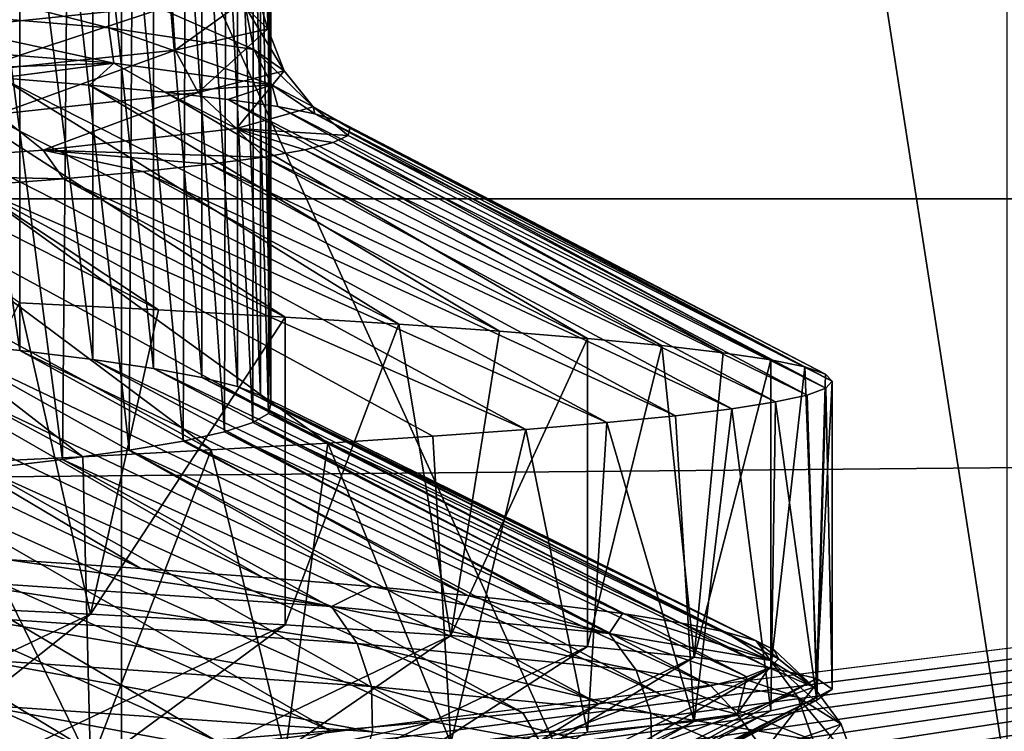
# Model space of a CAD drawing. Header units: metres. Extents: x -205 to 205, y -104 to 104.
# Tile 885 of 1056: x 11.82 to 13.49, y -56.64 to -55.44. Entities that reach past the tile are written whole.
import ezdxf

# ---------------------------------------------------------------- set-up
doc = ezdxf.new("R2010")
doc.units = ezdxf.units.M
doc.layers.add('solid_01_2-CONSUMER_EHM_BOX_SW0001', color=7, linetype='CONTINUOUS')

msp = doc.modelspace()

# ---------------------------------------------------------------- linework, layer by layer
at = {"layer": 'solid_01_2-CONSUMER_EHM_BOX_SW0001'}
for points in [[(27.853924, 67.360435), (-0.010849, -74.95858), (-0.010778, 75.04142)], [(27.853924, 67.360435), (27.752735, 66.82019), (-0.010849, -74.95858)], [(27.752735, 66.82019), (27.752735, 66.262619), (-0.010849, -74.95858)], [(27.752672, -66.17981), (-0.010849, -74.95858), (27.752735, 66.262619)], [(11.995707, -59.073002, 67.982758), (11.996569, -47.073002, 63.099998), (13.495875, -56.723106, 67.02655)], [(11.996569, -47.073002, 69.5), (11.996569, -47.073002, 63.099998), (11.995707, -59.073002, 67.982758)], [(11.996569, -47.073002, 69.5), (11.995707, -59.073002, 67.982758), (11.996461, -48.573002, 69.5)], [(13.495983, -55.223106, 66.416206), (13.495875, -56.723106, 67.02655), (11.996569, -47.073002, 63.099998)], [(17.869715, -55.958588, 1.5), (-18.22703, -48.090942, 1.5), (2.383508, -57.876068, 1.5)], [(17.869715, -55.958588, 1.5), (17.889599, -55.434975, 1.5), (-18.22703, -48.090942, 1.5)], [(-12.004293, -59.071278, 72), (-12.003539, -48.571278, 72), (11.996461, -48.573002, 72)], [(-12.004293, -59.071278, 72), (11.996461, -48.573002, 72), (11.995707, -59.073002, 72)], [(11.995707, -59.073002, 67.982758), (11.995707, -59.073002, 72), (11.996461, -48.573002, 72)], [(11.996461, -48.573002, 69.5), (11.995707, -59.073002, 67.982758), (11.996461, -48.573002, 72)], [(9.748707, -50.113178, 10.572997), (16.890345, -65.803871, 22.572935), (9.748681, -65.803871, 10.57298)], [(16.890341, -50.113178, 22.572903), (16.890345, -65.803871, 22.572935), (9.748707, -50.113178, 10.572997)], [(16.935442, -50.113178, 25.979212), (10.114011, -65.803871, 38.164017), (16.935446, -65.803871, 25.979179)], [(16.935442, -50.113178, 25.979212), (10.114037, -50.113178, 38.164001), (10.114011, -65.803871, 38.164017)], [(-63.60397, -54.56757, 75), (-63.528271, -55.733059, 75), (63.596031, -54.576706, 75)], [(-63.528271, -55.733059, 75), (63.520164, -55.74218, 75), (63.596031, -54.576706, 75)], [(11.823653, -55.995651, 21.296619), (11.679173, -55.024326, 20.804409), (11.679146, -55.980301, 20.804325)], [(11.823653, -55.995651, 21.296619), (11.823676, -55.039894, 21.2967), (11.679173, -55.024326, 20.804409)], [(11.947425, -56.010925, 21.794552), (11.823676, -55.039894, 21.2967), (11.823653, -55.995651, 21.296619)], [(11.947425, -56.010925, 21.794552), (11.947442, -55.055363, 21.794624), (11.823676, -55.039894, 21.2967)], [(12.050238, -56.026157, 22.297239), (11.947442, -55.055363, 21.794624), (11.947425, -56.010925, 21.794552)], [(12.050238, -56.026157, 22.297239), (12.050251, -55.070782, 22.297302), (11.947442, -55.055363, 21.794624)], [(12.131912, -56.041355, 22.803801), (12.050251, -55.070782, 22.297302), (12.050238, -56.026157, 22.297239)], [(12.131912, -56.041355, 22.803801), (12.13192, -55.086163, 22.803852), (12.050251, -55.070782, 22.297302)], [(12.192302, -56.056515, 23.313347), (12.13192, -55.086163, 22.803852), (12.131912, -56.041355, 22.803801)], [(12.192302, -56.056515, 23.313347), (12.192307, -55.101498, 23.313383), (12.13192, -55.086163, 22.803852)], [(12.2313, -56.071636, 23.824984), (12.192307, -55.101498, 23.313383), (12.192302, -56.056515, 23.313347)], [(12.2313, -56.071636, 23.824984), (12.231302, -55.116795, 23.825003), (12.192307, -55.101498, 23.313383)], [(12.2313, -56.071636, 23.824984), (12.248838, -56.08672, 24.337814), (12.231302, -55.116795, 23.825003)], [(12.248838, -56.08672, 24.337814), (12.248839, -55.132046, 24.337814), (12.231302, -55.116795, 23.825003)], [(12.244715, -56.102219, 24.856802), (12.244886, -55.147449, 24.850925), (12.248839, -55.132046, 24.337814)], [(12.244715, -56.102219, 24.856802), (12.248839, -55.132046, 24.337814), (12.248838, -56.08672, 24.337814)], [(12.244715, -56.102219, 24.856802), (12.219448, -55.162815, 25.363411), (12.244886, -55.147449, 24.850925)], [(12.218613, -56.117744, 25.375141), (12.172571, -55.178139, 25.874374), (12.219448, -55.162815, 25.363411)], [(12.218613, -56.117744, 25.375141), (12.219448, -55.162815, 25.363411), (12.244715, -56.102219, 24.856802)], [(12.170578, -56.133293, 25.891903), (12.10434, -55.19342, 26.382917), (12.172571, -55.178139, 25.874374)], [(12.170578, -56.133293, 25.891903), (12.172571, -55.178139, 25.874374), (12.218613, -56.117744, 25.375141)], [(12.100699, -56.148869, 26.40616), (12.014874, -55.208668, 26.888145), (12.10434, -55.19342, 26.382917)], [(12.100699, -56.148869, 26.40616), (12.10434, -55.19342, 26.382917), (12.170578, -56.133293, 25.891903)], [(11.895955, -56.180099, 27.42347), (11.772911, -55.238979, 27.885117), (11.904331, -55.223869, 27.389177)], [(11.895955, -56.180099, 27.42347), (11.904331, -55.223869, 27.389177), (12.009104, -56.164471, 26.916988)], [(12.009104, -56.164471, 26.916988), (11.904331, -55.223869, 27.389177), (12.014874, -55.208668, 26.888145)], [(12.009104, -56.164471, 26.916988), (12.014874, -55.208668, 26.888145), (12.100699, -56.148869, 26.40616)], [(11.761459, -56.195797, 27.924692), (11.772911, -55.238979, 27.885117), (11.895955, -56.180099, 27.42347)], [(11.974247, -55.448883, 21.788557), (11.535937, -55.412327, 20.298513), (11.553826, -55.341396, 20.420536)], [(11.974247, -55.448883, 21.788557), (11.553826, -55.341396, 20.420536), (11.975094, -55.377792, 21.905315)], [(12.243814, -55.450588, 24.974482), (12.205945, -55.414188, 23.431456), (12.209288, -55.337925, 23.467968)], [(12.243814, -55.450588, 24.974482), (12.209288, -55.337925, 23.467968), (12.242643, -55.374268, 25.008833)], [(11.774884, -55.371517, 27.977348), (11.72974, -55.446957, 28.042076), (12.081746, -55.410614, 26.54154)], [(12.086864, -55.486984, 26.509871), (12.242643, -55.374268, 25.008833), (12.081746, -55.410614, 26.54154)], [(12.086864, -55.486984, 26.509871), (12.243814, -55.450588, 24.974482), (12.242643, -55.374268, 25.008833)], [(12.220394, -55.485439, 23.322205), (11.974247, -55.448883, 21.788557), (11.975094, -55.377792, 21.905315)], [(12.220394, -55.485439, 23.322205), (11.975094, -55.377792, 21.905315), (12.205945, -55.414188, 23.431456)], [(11.982724, -55.50898, 21.62458), (11.520254, -55.472206, 20.126112), (11.535937, -55.412327, 20.298513)], [(11.982724, -55.50898, 21.62458), (11.535937, -55.412327, 20.298513), (11.974247, -55.448883, 21.788557)], [(11.73812, -55.52338, 28.013489), (12.081746, -55.410614, 26.54154), (11.72974, -55.446957, 28.042076)], [(11.73812, -55.52338, 28.013489), (12.086864, -55.486984, 26.509871), (12.081746, -55.410614, 26.54154)], [(12.271652, -55.521996, 24.874641), (12.220394, -55.485439, 23.322205), (12.205945, -55.414188, 23.431456)], [(12.271652, -55.521996, 24.874641), (12.205945, -55.414188, 23.431456), (12.243814, -55.450588, 24.974482)], [(12.250482, -55.545757, 23.169842), (11.982724, -55.50898, 21.62458), (11.974247, -55.448883, 21.788557)], [(12.250482, -55.545757, 23.169842), (11.974247, -55.448883, 21.788557), (12.220394, -55.485439, 23.322205)], [(12.126041, -55.558552, 26.420969), (12.243814, -55.450588, 24.974482), (12.086864, -55.486984, 26.509871)], [(12.126041, -55.558552, 26.420969), (12.271652, -55.521996, 24.874641), (12.243814, -55.450588, 24.974482)], [(11.982724, -55.50898, 21.62458), (11.621346, -55.521408, 20.220066), (11.520254, -55.472206, 20.126112)], [(11.786241, -55.595108, 27.936655), (12.086864, -55.486984, 26.509871), (11.73812, -55.52338, 28.013489)], [(11.786241, -55.595108, 27.936655), (12.126041, -55.558552, 26.420969), (12.086864, -55.486984, 26.509871)], [(12.320514, -55.582535, 24.736605), (12.250482, -55.545757, 23.169842), (12.220394, -55.485439, 23.322205)], [(12.320514, -55.582535, 24.736605), (12.220394, -55.485439, 23.322205), (12.271652, -55.521996, 24.874641)], [(11.218101, -55.496975, 19.253681), (12.058744, -55.926876, 19.131109), (11.823358, -55.914814, 18.63088)], [(11.218101, -55.496975, 19.253681), (11.429895, -55.509193, 19.732624), (12.058744, -55.926876, 19.131109)], [(11.429895, -55.509193, 19.732624), (12.272976, -55.938931, 19.640747), (12.058744, -55.926876, 19.131109)], [(11.429895, -55.509193, 19.732624), (11.621346, -55.521408, 20.220066), (12.272976, -55.938931, 19.640747)], [(11.982724, -55.50898, 21.62458), (11.792052, -55.533619, 20.715134), (11.621346, -55.521408, 20.220066)], [(11.621346, -55.521408, 20.220066), (12.46568, -55.950985, 20.158907), (12.272976, -55.938931, 19.640747)], [(11.621346, -55.521408, 20.220066), (11.792052, -55.533619, 20.715134), (12.46568, -55.950985, 20.158907)], [(11.982724, -55.50898, 21.62458), (11.941645, -55.54583, 21.217022), (11.792052, -55.533619, 20.715134)], [(11.982724, -55.50898, 21.62458), (12.069742, -55.558041, 21.724867), (11.941645, -55.54583, 21.217022)], [(12.250482, -55.545757, 23.169842), (12.069742, -55.558041, 21.724867), (11.982724, -55.50898, 21.62458)], [(12.190675, -55.619308, 26.299416), (12.271652, -55.521996, 24.874641), (12.126041, -55.558552, 26.420969)], [(12.190675, -55.619308, 26.299416), (12.320514, -55.582535, 24.736605), (12.271652, -55.521996, 24.874641)], [(11.792052, -55.533619, 20.715134), (12.63652, -55.963043, 20.68469), (12.46568, -55.950985, 20.158907)], [(11.792052, -55.533619, 20.715134), (11.941645, -55.54583, 21.217022), (12.63652, -55.963043, 20.68469)], [(11.863139, -55.656086, 27.833166), (12.126041, -55.558552, 26.420969), (11.786241, -55.595108, 27.936655)], [(11.863139, -55.656086, 27.833166), (12.190675, -55.619308, 26.299416), (12.126041, -55.558552, 26.420969)], [(11.941645, -55.54583, 21.217022), (12.785198, -55.975113, 21.21718), (12.63652, -55.963043, 20.68469)], [(11.941645, -55.54583, 21.217022), (12.069742, -55.558041, 21.724867), (12.785198, -55.975113, 21.21718)], [(12.250482, -55.545757, 23.169842), (12.176132, -55.570251, 22.237726), (12.069742, -55.558041, 21.724867)], [(12.069742, -55.558041, 21.724867), (12.911453, -55.98719, 21.755445), (12.785198, -55.975113, 21.21718)], [(12.069742, -55.558041, 21.724867), (12.176132, -55.570251, 22.237726), (12.911453, -55.98719, 21.755445)], [(12.250482, -55.545757, 23.169842), (12.260732, -55.582458, 22.754627), (12.176132, -55.570251, 22.237726)], [(12.250482, -55.545757, 23.169842), (12.323462, -55.594666, 23.274595), (12.260732, -55.582458, 22.754627)], [(12.320514, -55.582535, 24.736605), (12.323462, -55.594666, 23.274595), (12.250482, -55.545757, 23.169842)], [(12.176132, -55.570251, 22.237726), (13.015059, -55.999275, 22.298536), (12.911453, -55.98719, 21.755445)], [(12.176132, -55.570251, 22.237726), (12.260732, -55.582458, 22.754627), (13.015059, -55.999275, 22.298536)], [(12.190675, -55.619308, 26.299416), (12.379742, -55.631283, 24.843527), (12.320514, -55.582535, 24.736605)], [(12.260732, -55.582458, 22.754627), (13.095831, -56.011368, 22.845499), (13.015059, -55.999275, 22.298536)], [(12.260732, -55.582458, 22.754627), (12.323462, -55.594666, 23.274595), (13.095831, -56.011368, 22.845499)], [(12.320514, -55.582535, 24.736605), (12.379742, -55.631283, 24.843527), (12.383039, -55.61908, 24.319958)], [(12.320514, -55.582535, 24.736605), (12.383039, -55.61908, 24.319958), (12.364254, -55.606873, 23.796667)], [(12.320514, -55.582535, 24.736605), (12.364254, -55.606873, 23.796667), (12.323462, -55.594666, 23.274595)], [(11.344111, -55.69286, 29.31307), (11.863139, -55.656086, 27.833166), (11.786241, -55.595108, 27.936655)], [(12.323462, -55.594666, 23.274595), (13.153629, -56.023464, 23.395374), (13.095831, -56.011368, 22.845499)], [(12.323462, -55.594666, 23.274595), (12.364254, -55.606873, 23.796667), (13.153629, -56.023464, 23.395374)], [(12.364254, -55.606873, 23.796667), (13.18835, -56.035568, 23.947197), (13.153629, -56.023464, 23.395374)], [(12.364254, -55.606873, 23.796667), (12.383039, -55.61908, 24.319958), (13.18835, -56.035568, 23.947197)], [(11.863139, -55.656086, 27.833166), (12.236872, -55.667892, 26.406353), (12.190675, -55.619308, 26.299416)], [(12.190675, -55.619308, 26.299416), (12.236872, -55.667892, 26.406353), (12.306633, -55.655693, 25.887672)], [(12.190675, -55.619308, 26.299416), (12.306633, -55.655693, 25.887672), (12.354293, -55.64349, 25.366417)], [(12.190675, -55.619308, 26.299416), (12.354293, -55.64349, 25.366417), (12.379742, -55.631283, 24.843527)], [(12.383039, -55.61908, 24.319958), (12.379742, -55.631283, 24.843527), (13.19993, -56.047676, 24.5)], [(12.383039, -55.61908, 24.319958), (13.19993, -56.047676, 24.5), (13.18835, -56.035568, 23.947197)], [(12.379742, -55.631283, 24.843527), (12.354293, -55.64349, 25.366417), (13.189265, -56.059357, 25.030506)], [(12.379742, -55.631283, 24.843527), (13.189265, -56.059357, 25.030506), (13.19993, -56.047676, 24.5)], [(11.344111, -55.69286, 29.31307), (11.89752, -55.704494, 27.937723), (11.863139, -55.656086, 27.833166)], [(11.863139, -55.656086, 27.833166), (11.89752, -55.704494, 27.937723), (12.032062, -55.692295, 27.432276)], [(11.863139, -55.656086, 27.833166), (12.032062, -55.692295, 27.432276), (12.145261, -55.680096, 26.92153)], [(11.863139, -55.656086, 27.833166), (12.145261, -55.680096, 26.92153), (12.236872, -55.667892, 26.406353)], [(12.306633, -55.655693, 25.887672), (12.236872, -55.667892, 26.406353), (13.104053, -56.082676, 26.088064)], [(12.354293, -55.64349, 25.366417), (12.306633, -55.655693, 25.887672), (13.157289, -56.071022, 25.560146)], [(12.306633, -55.655693, 25.887672), (13.104053, -56.082676, 26.088064), (13.157289, -56.071022, 25.560146)], [(12.354293, -55.64349, 25.366417), (13.157289, -56.071022, 25.560146), (13.189265, -56.059357, 25.030506)], [(12.236872, -55.667892, 26.406353), (12.145261, -55.680096, 26.92153), (13.029647, -56.094318, 26.613403)], [(12.236872, -55.667892, 26.406353), (13.029647, -56.094318, 26.613403), (13.104053, -56.082676, 26.088064)], [(12.145261, -55.680096, 26.92153), (12.032062, -55.692295, 27.432276), (12.934191, -56.105949, 27.135319)], [(12.145261, -55.680096, 26.92153), (12.934191, -56.105949, 27.135319), (13.029647, -56.094318, 26.613403)], [(11.344111, -55.69286, 29.31307), (11.741877, -55.71669, 28.437008), (11.89752, -55.704494, 27.937723)], [(11.89752, -55.704494, 27.937723), (11.741877, -55.71669, 28.437008), (12.680786, -56.129166, 28.165501)], [(12.032062, -55.692295, 27.432276), (11.89752, -55.704494, 27.937723), (12.81784, -56.117569, 27.652967)], [(11.89752, -55.704494, 27.937723), (12.680786, -56.129166, 28.165501), (12.81784, -56.117569, 27.652967)], [(12.032062, -55.692295, 27.432276), (12.81784, -56.117569, 27.652967), (12.934191, -56.105949, 27.135319)], [(11.741877, -55.71669, 28.437008), (11.565361, -55.728889, 28.929266), (12.345498, -56.152313, 29.171932)], [(11.741877, -55.71669, 28.437008), (12.523254, -56.140747, 28.672091), (12.680786, -56.129166, 28.165501)], [(11.741877, -55.71669, 28.437008), (12.345498, -56.152313, 29.171932), (12.523254, -56.140747, 28.672091)], [(-63.528271, -55.733059, 75), (-63.299843, -56.888084, 75), (63.520164, -55.74218, 75)], [(-63.299843, -56.888084, 75), (63.291569, -56.897175, 75), (63.520164, -55.74218, 75)], [(11.3682, -55.741085, 29.413628), (11.150629, -55.753281, 29.8892), (11.930472, -56.175442, 30.148199)], [(11.565361, -55.728889, 28.929266), (11.3682, -55.741085, 29.413628), (12.147799, -56.163876, 29.664228)], [(11.3682, -55.741085, 29.413628), (11.930472, -56.175442, 30.148199), (12.147799, -56.163876, 29.664228)], [(11.565361, -55.728889, 28.929266), (12.147799, -56.163876, 29.664228), (12.345498, -56.152313, 29.171932)], [(11.150629, -55.753281, 29.8892), (11.693861, -56.187023, 30.62307), (11.930472, -56.175442, 30.148199)], [(11.567221, -56.424171, 18.14093), (11.823358, -55.914814, 18.63088), (11.943667, -56.442284, 18.879759)], [(11.943667, -56.442284, 18.879759), (11.823358, -55.914814, 18.63088), (12.058744, -55.926876, 19.131109)], [(11.123916, -55.934021, 19.369789), (11.801017, -56.349537, 18.78809), (12.028948, -56.364815, 19.283846)], [(11.328973, -55.949448, 19.840076), (11.123916, -55.934021, 19.369789), (12.028948, -56.364815, 19.283846)], [(11.943667, -56.442284, 18.879759), (12.058744, -55.926876, 19.131109), (12.272976, -55.938931, 19.640747)], [(11.943667, -56.442284, 18.879759), (12.272976, -55.938931, 19.640747), (12.272973, -56.4604, 19.640741)], [(12.272973, -56.4604, 19.640741), (12.272976, -55.938931, 19.640747), (12.46568, -55.950985, 20.158907)], [(17.869715, -55.958588, 1.5), (2.383508, -57.876068, 1.5), (2.492425, -57.928333, 1.5)], [(17.869715, -55.958588, 1.5), (2.492425, -57.928333, 1.5), (2.599185, -57.982361, 1.5)], [(17.869715, -55.958588, 1.5), (2.599185, -57.982361, 1.5), (2.704242, -58.038574, 1.5)], [(17.869715, -55.958588, 1.5), (2.704242, -58.038574, 1.5), (2.808134, -58.097359, 1.5)], [(17.869715, -55.958588, 1.5), (2.808134, -58.097359, 1.5), (2.91074, -58.158543, 1.5)], [(17.869715, -55.958588, 1.5), (2.91074, -58.158543, 1.5), (3.011939, -58.221947, 1.5)], [(17.869715, -55.958588, 1.5), (3.011939, -58.221947, 1.5), (3.111609, -58.287388, 1.5)], [(17.869715, -55.958588, 1.5), (3.111609, -58.287388, 1.5), (3.20963, -58.354691, 1.5)], [(17.869715, -55.958588, 1.5), (3.20963, -58.354691, 1.5), (3.305878, -58.423679, 1.5)], [(17.869715, -55.958588, 1.5), (3.305878, -58.423679, 1.5), (3.400234, -58.494175, 1.5)], [(17.869715, -55.958588, 1.5), (3.400234, -58.494175, 1.5), (3.492576, -58.565998, 1.5)], [(17.869715, -55.958588, 1.5), (3.492576, -58.565998, 1.5), (3.582781, -58.638969, 1.5)], [(17.869715, -55.958588, 1.5), (3.582781, -58.638969, 1.5), (3.67073, -58.712917, 1.5)], [(17.869715, -55.958588, 1.5), (3.67073, -58.712917, 1.5), (3.756542, -58.788197, 1.5)], [(17.869715, -55.958588, 1.5), (3.756542, -58.788197, 1.5), (3.840421, -58.865215, 1.5)], [(17.869715, -55.958588, 1.5), (3.840421, -58.865215, 1.5), (3.935835, -58.957127, 1.5)], [(17.869715, -55.958588, 1.5), (3.935835, -58.957127, 1.5), (4.028618, -59.051083, 1.5)], [(17.869715, -55.958588, 1.5), (4.028618, -59.051083, 1.5), (4.118769, -59.146904, 1.5)], [(17.869715, -55.958588, 1.5), (4.118769, -59.146904, 1.5), (4.206289, -59.244427, 1.5)], [(17.869715, -55.958588, 1.5), (4.206289, -59.244427, 1.5), (4.291178, -59.343468, 1.5)], [(17.869715, -55.958588, 1.5), (4.291178, -59.343468, 1.5), (4.373437, -59.443855, 1.5)], [(17.869715, -55.958588, 1.5), (4.373437, -59.443855, 1.5), (4.453066, -59.545414, 1.5)], [(17.869715, -55.958588, 1.5), (4.453066, -59.545414, 1.5), (4.530066, -59.64801, 1.5)], [(17.869715, -55.958588, 1.5), (4.530066, -59.64801, 1.5), (4.604434, -59.752144, 1.5)], [(17.869715, -55.958588, 1.5), (4.604434, -59.752144, 1.5), (4.676171, -59.857933, 1.5)], [(17.869715, -55.958588, 1.5), (4.676171, -59.857933, 1.5), (4.745277, -59.965248, 1.5)], [(17.869715, -55.958588, 1.5), (4.745277, -59.965248, 1.5), (4.811753, -60.073967, 1.5)], [(17.869715, -55.958588, 1.5), (4.811753, -60.073967, 1.5), (4.875599, -60.183964, 1.5)], [(17.869715, -55.958588, 1.5), (4.875599, -60.183964, 1.5), (4.936815, -60.295116, 1.5)], [(17.869715, -55.958588, 1.5), (4.936815, -60.295116, 1.5), (4.995401, -60.407303, 1.5)], [(17.869715, -55.958588, 1.5), (4.995401, -60.407303, 1.5), (5.051359, -60.520393, 1.5)], [(17.869715, -55.958588, 1.5), (5.051359, -60.520393, 1.5), (5.104688, -60.634266, 1.5)], [(17.869715, -55.958588, 1.5), (5.104688, -60.634266, 1.5), (5.155426, -60.749065, 1.5)], [(17.869715, -55.958588, 1.5), (5.155426, -60.749065, 1.5), (5.203612, -60.865147, 1.5)], [(17.869715, -55.958588, 1.5), (5.203612, -60.865147, 1.5), (5.249214, -60.982399, 1.5)], [(17.869715, -55.958588, 1.5), (5.249214, -60.982399, 1.5), (5.292197, -61.100712, 1.5)], [(17.869715, -55.958588, 1.5), (5.292197, -61.100712, 1.5), (5.332525, -61.219978, 1.5)], [(17.869715, -55.958588, 1.5), (5.332525, -61.219978, 1.5), (5.370164, -61.340084, 1.5)], [(17.869715, -55.958588, 1.5), (5.370164, -61.340084, 1.5), (5.405079, -61.460922, 1.5)], [(17.869715, -55.958588, 1.5), (5.405079, -61.460922, 1.5), (5.437235, -61.582378, 1.5)], [(17.869715, -55.958588, 1.5), (5.437235, -61.582378, 1.5), (5.466596, -61.704346, 1.5)], [(17.869715, -55.958588, 1.5), (5.466596, -61.704346, 1.5), (5.493139, -61.82674, 1.5)], [(17.869715, -55.958588, 1.5), (5.493139, -61.82674, 1.5), (5.516925, -61.949768, 1.5)], [(17.869715, -55.958588, 1.5), (5.516925, -61.949768, 1.5), (5.537972, -62.073483, 1.5)], [(17.869715, -55.958588, 1.5), (5.537972, -62.073483, 1.5), (5.55628, -62.197876, 1.5)], [(17.869715, -55.958588, 1.5), (5.55628, -62.197876, 1.5), (5.571849, -62.322952, 1.5)], [(17.869715, -55.958588, 1.5), (5.571849, -62.322952, 1.5), (5.584678, -62.448711, 1.5)], [(17.869715, -55.958588, 1.5), (5.584678, -62.448711, 1.5), (5.594768, -62.575157, 1.5)], [(17.869715, -55.958588, 1.5), (5.594768, -62.575157, 1.5), (5.602118, -62.702282, 1.5)], [(17.869715, -55.958588, 1.5), (5.602118, -62.702282, 1.5), (5.60673, -62.83009, 1.5)], [(17.869715, -55.958588, 1.5), (5.60673, -62.83009, 1.5), (5.608602, -62.958584, 1.5)], [(17.957663, -57.034058, 1.5), (17.869715, -55.958588, 1.5), (5.608602, -62.958584, 1.5)], [(11.328973, -55.949448, 19.840076), (12.028948, -56.364815, 19.283846), (12.235195, -56.380093, 19.787605)], [(11.514156, -55.96489, 20.318531), (11.328973, -55.949448, 19.840076), (12.235195, -56.380093, 19.787605)], [(12.272973, -56.4604, 19.640741), (12.46568, -55.950985, 20.158907), (12.55385, -56.478531, 20.420897)], [(12.55385, -56.478531, 20.420897), (12.46568, -55.950985, 20.158907), (12.63652, -55.963043, 20.68469)], [(11.514156, -55.96489, 20.318531), (12.235195, -56.380093, 19.787605), (12.419806, -56.395382, 20.299238)], [(11.679146, -55.980301, 20.804325), (11.514156, -55.96489, 20.318531), (12.419806, -56.395382, 20.299238)], [(12.55385, -56.478531, 20.420897), (12.63652, -55.963043, 20.68469), (12.785198, -55.975113, 21.21718)], [(12.55385, -56.478531, 20.420897), (12.785198, -55.975113, 21.21718), (12.785196, -56.496677, 21.217173)], [(12.785196, -56.496677, 21.217173), (12.785198, -55.975113, 21.21718), (12.911453, -55.98719, 21.755445)], [(11.679146, -55.980301, 20.804325), (12.419806, -56.395382, 20.299238), (12.582909, -56.410679, 20.818575)], [(11.823653, -55.995651, 21.296619), (11.679146, -55.980301, 20.804325), (12.582909, -56.410679, 20.818575)], [(12.785196, -56.496677, 21.217173), (12.911453, -55.98719, 21.755445), (12.966098, -56.514851, 22.026442)], [(12.966098, -56.514851, 22.026442), (12.911453, -55.98719, 21.755445), (13.015059, -55.999275, 22.298536)], [(11.823653, -55.995651, 21.296619), (12.582909, -56.410679, 20.818575), (12.724513, -56.425983, 21.345474)], [(11.947425, -56.010925, 21.794552), (11.823653, -55.995651, 21.296619), (12.724513, -56.425983, 21.345474)], [(12.966098, -56.514851, 22.026442), (13.015059, -55.999275, 22.298536), (13.095831, -56.011368, 22.845499)], [(11.947425, -56.010925, 21.794552), (12.724513, -56.425983, 21.345474), (12.844496, -56.441303, 21.879812)], [(12.050238, -56.026157, 22.297239), (11.947425, -56.010925, 21.794552), (12.844496, -56.441303, 21.879812)], [(12.966098, -56.514851, 22.026442), (13.095831, -56.011368, 22.845499), (13.09583, -56.533039, 22.845495)], [(13.09583, -56.533039, 22.845495), (13.095831, -56.011368, 22.845499), (13.153629, -56.023464, 23.395374)], [(13.09583, -56.533039, 22.845495), (13.153629, -56.023464, 23.395374), (13.173879, -56.55125, 23.671101)], [(13.173879, -56.55125, 23.671101), (13.153629, -56.023464, 23.395374), (13.18835, -56.035568, 23.947197)], [(12.050238, -56.026157, 22.297239), (12.844496, -56.441303, 21.879812), (12.94257, -56.456654, 22.420876)], [(12.131912, -56.041355, 22.803801), (12.050238, -56.026157, 22.297239), (12.94257, -56.456654, 22.420876)], [(12.131912, -56.041355, 22.803801), (12.94257, -56.456654, 22.420876), (13.018288, -56.472027, 22.96693)], [(12.192302, -56.056515, 23.313347), (12.131912, -56.041355, 22.803801), (13.018288, -56.472027, 22.96693)], [(13.173879, -56.55125, 23.671101), (13.18835, -56.035568, 23.947197), (13.19993, -56.047676, 24.5)], [(12.192302, -56.056515, 23.313347), (13.018288, -56.472027, 22.96693), (13.071321, -56.4874, 23.516125)], [(12.2313, -56.071636, 23.824984), (12.192302, -56.056515, 23.313347), (13.071321, -56.4874, 23.516125)], [(13.173879, -56.55125, 23.671101), (13.19993, -56.047676, 24.5), (13.199929, -56.569477, 24.5)], [(13.199929, -56.569477, 24.5), (13.19993, -56.047676, 24.5), (13.189265, -56.059357, 25.030506)], [(12.2313, -56.071636, 23.824984), (13.101484, -56.502754, 24.066584), (12.248838, -56.08672, 24.337814)], [(12.2313, -56.071636, 23.824984), (13.071321, -56.4874, 23.516125), (13.101484, -56.502754, 24.066584)], [(13.173879, -56.587612, 25.328899), (13.157289, -56.071022, 25.560146), (13.104053, -56.082676, 26.088064)], [(13.173879, -56.587612, 25.328899), (13.189265, -56.059357, 25.030506), (13.157289, -56.071022, 25.560146)], [(13.199929, -56.569477, 24.5), (13.189265, -56.059357, 25.030506), (13.173879, -56.587612, 25.328899)], [(13.108747, -56.518074, 24.616425), (12.244715, -56.102219, 24.856802), (12.248838, -56.08672, 24.337814)], [(13.101484, -56.502754, 24.066584), (13.108747, -56.518074, 24.616425), (12.248838, -56.08672, 24.337814)], [(13.09583, -56.605743, 26.154505), (13.104053, -56.082676, 26.088064), (13.029647, -56.094318, 26.613403)], [(13.173879, -56.587612, 25.328899), (13.104053, -56.082676, 26.088064), (13.09583, -56.605743, 26.154505)], [(13.093215, -56.53334, 25.163815), (12.218613, -56.117744, 25.375141), (12.244715, -56.102219, 24.856802)], [(13.108747, -56.518074, 24.616425), (13.093215, -56.53334, 25.163815), (12.244715, -56.102219, 24.856802)], [(12.966099, -56.623863, 26.973553), (12.934191, -56.105949, 27.135319), (12.81784, -56.117569, 27.652967)], [(12.966099, -56.623863, 26.973553), (13.029647, -56.094318, 26.613403), (12.934191, -56.105949, 27.135319)], [(13.09583, -56.605743, 26.154505), (13.029647, -56.094318, 26.613403), (12.966099, -56.623863, 26.973553)], [(13.05503, -56.548534, 25.707754), (12.170578, -56.133293, 25.891903), (12.218613, -56.117744, 25.375141)], [(13.093215, -56.53334, 25.163815), (13.05503, -56.548534, 25.707754), (12.218613, -56.117744, 25.375141)], [(12.7852, -56.641975, 27.782814), (12.81784, -56.117569, 27.652967), (12.680786, -56.129166, 28.165501)], [(12.966099, -56.623863, 26.973553), (12.81784, -56.117569, 27.652967), (12.7852, -56.641975, 27.782814)], [(12.994259, -56.563686, 26.248175), (12.100699, -56.148869, 26.40616), (12.170578, -56.133293, 25.891903)], [(13.05503, -56.548534, 25.707754), (12.994259, -56.563686, 26.248175), (12.170578, -56.133293, 25.891903)], [(12.553861, -56.660072, 28.579069), (12.523254, -56.140747, 28.672091), (12.345498, -56.152313, 29.171932)], [(12.553861, -56.660072, 28.579069), (12.680786, -56.129166, 28.165501), (12.523254, -56.140747, 28.672091)], [(12.7852, -56.641975, 27.782814), (12.680786, -56.129166, 28.165501), (12.553861, -56.660072, 28.579069)], [(12.910826, -56.578827, 26.785055), (12.009104, -56.164471, 26.916988), (12.100699, -56.148869, 26.40616)], [(12.994259, -56.563686, 26.248175), (12.910826, -56.578827, 26.785055), (12.100699, -56.148869, 26.40616)], [(12.272997, -56.678162, 29.359198), (12.345498, -56.152313, 29.171932), (12.147799, -56.163876, 29.664228)], [(12.553861, -56.660072, 28.579069), (12.345498, -56.152313, 29.171932), (12.272997, -56.678162, 29.359198)], [(11.943701, -56.696255, 30.120171), (11.930472, -56.175442, 30.148199), (11.693861, -56.187023, 30.62307)], [(12.804614, -56.593994, 27.318382), (11.895955, -56.180099, 27.42347), (12.009104, -56.164471, 26.916988)], [(11.943701, -56.696255, 30.120171), (12.147799, -56.163876, 29.664228), (11.930472, -56.175442, 30.148199)], [(12.272997, -56.678162, 29.359198), (12.147799, -56.163876, 29.664228), (11.943701, -56.696255, 30.120171)], [(12.910826, -56.578827, 26.785055), (12.804614, -56.593994, 27.318382), (12.009104, -56.164471, 26.916988)], [(11.943701, -56.696255, 30.120171), (11.693861, -56.187023, 30.62307), (11.567245, -56.714382, 30.859026)], [(12.675695, -56.609219, 27.848171), (11.761459, -56.195797, 27.924692), (11.895955, -56.180099, 27.42347)], [(12.804614, -56.593994, 27.318382), (12.675695, -56.609219, 27.848171), (11.895955, -56.180099, 27.42347)], [(12.524093, -56.624535, 28.374323), (11.605861, -56.211571, 28.419754), (11.761459, -56.195797, 27.924692)], [(12.675695, -56.609219, 27.848171), (12.524093, -56.624535, 28.374323), (11.761459, -56.195797, 27.924692)], [(12.35005, -56.63995, 28.895706), (11.429437, -56.227371, 28.907774), (11.605861, -56.211571, 28.419754)], [(12.524093, -56.624535, 28.374323), (12.35005, -56.63995, 28.895706), (11.605861, -56.211571, 28.419754)], [(12.154017, -56.655418, 29.410622), (11.232503, -56.243149, 29.387884), (11.429437, -56.227371, 28.907774)], [(12.35005, -56.63995, 28.895706), (12.154017, -56.655418, 29.410622), (11.429437, -56.227371, 28.907774)], [(11.936571, -56.670906, 29.917389), (11.015409, -56.258842, 29.85923), (11.232503, -56.243149, 29.387884)], [(11.936571, -56.670906, 29.917389), (11.698418, -56.686359, 30.414366), (11.015409, -56.258842, 29.85923)], [(12.154017, -56.655418, 29.410622), (11.936571, -56.670906, 29.917389), (11.232503, -56.243149, 29.387884)], [(12.351673, -56.429413, 19.920967), (11.801017, -56.349537, 18.78809), (11.68727, -56.38385, 18.424)], [(12.351673, -56.429413, 19.920967), (12.028948, -56.364815, 19.283846), (11.801017, -56.349537, 18.78809)], [(12.351673, -56.429413, 19.920967), (12.235195, -56.380093, 19.787605), (12.028948, -56.364815, 19.283846)], [(11.68727, -56.38385, 18.424), (11.728476, -56.446156, 18.40259), (12.395219, -56.491718, 19.904833)], [(12.351673, -56.429413, 19.920967), (11.68727, -56.38385, 18.424), (12.395219, -56.491718, 19.904833)], [(12.351673, -56.429413, 19.920967), (12.419806, -56.395382, 20.299238), (12.235195, -56.380093, 19.787605)], [(12.822331, -56.474979, 21.490061), (12.419806, -56.395382, 20.299238), (12.351673, -56.429413, 19.920967)], [(12.822331, -56.474979, 21.490061), (12.582909, -56.410679, 20.818575), (12.419806, -56.395382, 20.299238)], [(11.567221, -56.424171, 18.14093), (11.943667, -56.442284, 18.879759), (11.064999, -56.859371, 18.937643)], [(12.822331, -56.474979, 21.490061), (12.724513, -56.425983, 21.345474), (12.582909, -56.410679, 20.818575)], [(12.822331, -56.474979, 21.490061), (12.844496, -56.441303, 21.879812), (12.724513, -56.425983, 21.345474)], [(11.943667, -56.442284, 18.879759), (11.396901, -56.877769, 19.653339), (11.064999, -56.859371, 18.937643)], [(11.943667, -56.442284, 18.879759), (12.272973, -56.4604, 19.640741), (11.396901, -56.877769, 19.653339)], [(12.351673, -56.429413, 19.920967), (12.395219, -56.491718, 19.904833), (12.867536, -56.537285, 21.47946)], [(12.822331, -56.474979, 21.490061), (12.351673, -56.429413, 19.920967), (12.867536, -56.537285, 21.47946)], [(13.095637, -56.520542, 23.106026), (12.844496, -56.441303, 21.879812), (12.822331, -56.474979, 21.490061)], [(13.095637, -56.520542, 23.106026), (12.94257, -56.456654, 22.420876), (12.844496, -56.441303, 21.879812)], [(11.728476, -56.446156, 18.40259), (11.751534, -56.51897, 18.390614), (12.419588, -56.564533, 19.895811)], [(12.395219, -56.491718, 19.904833), (11.728476, -56.446156, 18.40259), (12.419588, -56.564533, 19.895811)], [(13.095637, -56.520542, 23.106026), (13.018288, -56.472027, 22.96693), (12.94257, -56.456654, 22.420876)], [(12.272973, -56.4604, 19.640741), (11.682369, -56.896172, 20.388994), (11.396901, -56.877769, 19.653339)], [(12.272973, -56.4604, 19.640741), (12.55385, -56.478531, 20.420897), (11.682369, -56.896172, 20.388994)], [(12.822331, -56.474979, 21.490061), (12.867536, -56.537285, 21.47946), (13.141803, -56.582848, 23.101122)], [(13.095637, -56.520542, 23.106026), (12.822331, -56.474979, 21.490061), (13.141803, -56.582848, 23.101122)], [(13.095637, -56.520542, 23.106026), (13.071321, -56.4874, 23.516125), (13.018288, -56.472027, 22.96693)], [(12.55385, -56.478531, 20.420897), (11.920298, -56.914581, 21.141621), (11.682369, -56.896172, 20.388994)], [(12.55385, -56.478531, 20.420897), (12.785196, -56.496677, 21.217173), (11.920298, -56.914581, 21.141621)], [(12.395219, -56.491718, 19.904833), (12.419588, -56.564533, 19.895811), (12.892832, -56.6101, 21.473532)], [(12.867536, -56.537285, 21.47946), (12.395219, -56.491718, 19.904833), (12.892832, -56.6101, 21.473532)], [(13.168768, -56.566105, 24.743279), (13.101484, -56.502754, 24.066584), (13.071321, -56.4874, 23.516125)], [(13.168768, -56.566105, 24.743279), (13.071321, -56.4874, 23.516125), (13.095637, -56.520542, 23.106026)], [(12.785196, -56.496677, 21.217173), (12.109982, -56.932995, 21.908152), (11.920298, -56.914581, 21.141621)], [(12.785196, -56.496677, 21.217173), (12.966098, -56.514851, 22.026442), (12.109982, -56.932995, 21.908152)], [(13.168768, -56.566105, 24.743279), (13.108747, -56.518074, 24.616425), (13.101484, -56.502754, 24.066584)], [(11.751534, -56.51897, 18.390614), (11.753077, -56.595688, 18.389822), (12.421216, -56.641251, 19.895216)], [(12.419588, -56.564533, 19.895811), (11.751534, -56.51897, 18.390614), (12.421216, -56.641251, 19.895216)], [(12.966098, -56.514851, 22.026442), (12.250685, -56.951412, 22.685369), (12.109982, -56.932995, 21.908152)], [(12.966098, -56.514851, 22.026442), (13.09583, -56.533039, 22.845495), (12.250685, -56.951412, 22.685369)], [(13.168768, -56.566105, 24.743279), (13.093215, -56.53334, 25.163815), (13.108747, -56.518074, 24.616425)], [(13.095637, -56.520542, 23.106026), (13.141803, -56.582848, 23.101122), (13.215191, -56.62841, 24.744146)], [(13.168768, -56.566105, 24.743279), (13.095637, -56.520542, 23.106026), (13.215191, -56.62841, 24.744146)], [(13.09583, -56.533039, 22.845495), (12.341684, -56.969833, 23.470011), (12.250685, -56.951412, 22.685369)], [(13.09583, -56.533039, 22.845495), (13.173879, -56.55125, 23.671101), (12.341684, -56.969833, 23.470011)], [(12.867536, -56.537285, 21.47946), (12.892832, -56.6101, 21.473532), (13.167637, -56.655663, 23.098381)], [(13.141803, -56.582848, 23.101122), (12.867536, -56.537285, 21.47946), (13.167637, -56.655663, 23.098381)], [(13.038903, -56.611671, 26.376238), (13.05503, -56.548534, 25.707754), (13.093215, -56.53334, 25.163815)], [(13.038903, -56.611671, 26.376238), (13.093215, -56.53334, 25.163815), (13.168768, -56.566105, 24.743279)], [(13.173879, -56.55125, 23.671101), (12.382293, -56.988255, 24.258831), (12.341684, -56.969833, 23.470011)], [(13.173879, -56.55125, 23.671101), (13.199929, -56.569477, 24.5), (12.382293, -56.988255, 24.258831)], [(13.038903, -56.611671, 26.376238), (12.994259, -56.563686, 26.248175), (13.05503, -56.548534, 25.707754)], [(13.199929, -56.569477, 24.5), (12.372254, -57.006676, 25.048756), (12.382293, -56.988255, 24.258831)], [(13.199929, -56.569477, 24.5), (13.173879, -56.587612, 25.328899), (12.372254, -57.006676, 25.048756)], [(12.419588, -56.564533, 19.895811), (12.421216, -56.641251, 19.895216), (12.894521, -56.686813, 21.473145)], [(12.892832, -56.6101, 21.473532), (12.419588, -56.564533, 19.895811), (12.894521, -56.686813, 21.473145)], [(13.038903, -56.611671, 26.376238), (12.910826, -56.578827, 26.785055), (12.994259, -56.563686, 26.248175)], [(13.038903, -56.611671, 26.376238), (13.168768, -56.566105, 24.743279), (13.084867, -56.673977, 26.38286)], [(13.168768, -56.566105, 24.743279), (13.215191, -56.62841, 24.744146), (13.084867, -56.673977, 26.38286)], [(13.173879, -56.587612, 25.328899), (12.311915, -57.025101, 25.836529), (12.372254, -57.006676, 25.048756)], [(13.173879, -56.587612, 25.328899), (13.09583, -56.605743, 26.154505), (12.311915, -57.025101, 25.836529)], [(12.704302, -56.657234, 27.979506), (12.804614, -56.593994, 27.318382), (12.910826, -56.578827, 26.785055)], [(12.704302, -56.657234, 27.979506), (12.910826, -56.578827, 26.785055), (13.038903, -56.611671, 26.376238)], [(13.141803, -56.582848, 23.101122), (13.167637, -56.655663, 23.098381), (13.241168, -56.701225, 24.744637)], [(13.215191, -56.62841, 24.744146), (13.141803, -56.582848, 23.101122), (13.241168, -56.701225, 24.744637)], [(11.753077, -56.595688, 18.389822), (11.732974, -56.669609, 18.400284), (12.39997, -56.715172, 19.903103)], [(12.421216, -56.641251, 19.895216), (11.753077, -56.595688, 18.389822), (12.39997, -56.715172, 19.903103)], [(13.09583, -56.605743, 26.154505), (12.201694, -57.043522, 26.618835), (12.311915, -57.025101, 25.836529)], [(13.09583, -56.605743, 26.154505), (12.966099, -56.623863, 26.973553), (12.201694, -57.043522, 26.618835)], [(12.704302, -56.657234, 27.979506), (12.524093, -56.624535, 28.374323), (12.675695, -56.609219, 27.848171)], [(12.704302, -56.657234, 27.979506), (12.675695, -56.609219, 27.848171), (12.804614, -56.593994, 27.318382)], [(12.966099, -56.623863, 26.973553), (12.042029, -57.061939, 27.392395), (12.201694, -57.043522, 26.618835)], [(12.966099, -56.623863, 26.973553), (12.7852, -56.641975, 27.782814), (12.042029, -57.061939, 27.392395)], [(12.171954, -56.702797, 29.529198), (12.35005, -56.63995, 28.895706), (12.524093, -56.624535, 28.374323)], [(12.171954, -56.702797, 29.529198), (12.524093, -56.624535, 28.374323), (12.704302, -56.657234, 27.979506)], [(12.704302, -56.657234, 27.979506), (13.038903, -56.611671, 26.376238), (12.749084, -56.71954, 27.991781)], [(13.038903, -56.611671, 26.376238), (13.084867, -56.673977, 26.38286), (12.749084, -56.71954, 27.991781)], [(12.892832, -56.6101, 21.473532), (12.894521, -56.686813, 21.473145), (13.169361, -56.73238, 23.098207)], [(13.167637, -56.655663, 23.098381), (12.892832, -56.6101, 21.473532), (13.169361, -56.73238, 23.098207)], [(12.171954, -56.702797, 29.529198), (12.154017, -56.655418, 29.410622), (12.35005, -56.63995, 28.895706)], [(13.084867, -56.673977, 26.38286), (13.215191, -56.62841, 24.744146), (13.110586, -56.746792, 26.386572)], [(13.215191, -56.62841, 24.744146), (13.241168, -56.701225, 24.744637), (13.110586, -56.746792, 26.386572)]]:
    msp.add_3dface(points, dxfattribs=at)

doc.saveas('drawing.dxf')
